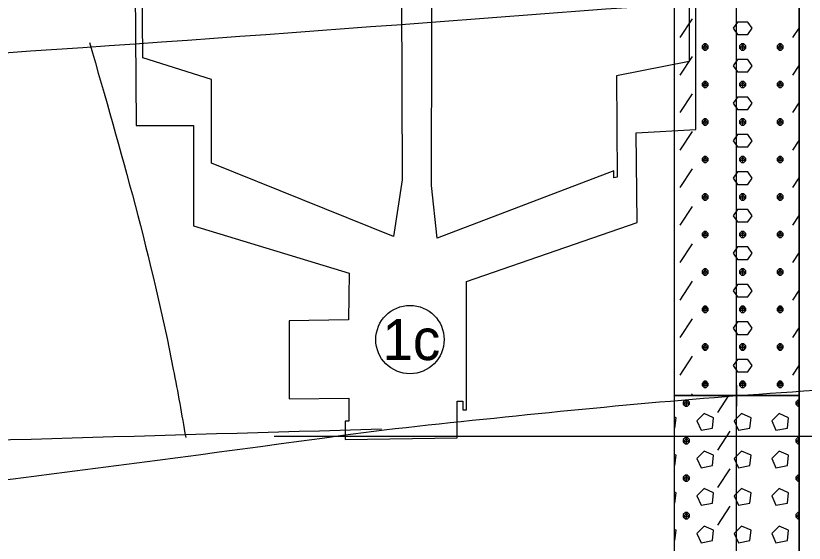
# Model space of a CAD drawing. Extents: x 3042 to 4120, y 576 to 2694.
# Drawn here: x 3257.87 to 3286.71, y 1278.85 to 1298.14 of the extents above; entities that cross this region are included whole.
import ezdxf

# ---------------------------------------------------------------- set-up
doc = ezdxf.new("R2010")
doc.units = 0
for name, color, linetype in [('18', 7, 'Continuous'), ('51', 7, 'Continuous'), ('53', 7, 'Continuous'), ('56', 7, 'Continuous'), ('nádrže', 7, 'Continuous'), ('rozhraní', 7, 'Continuous')]:
    doc.layers.add(name, color=color, linetype=linetype)

msp = doc.modelspace()

# ---------------------------------------------------------------- linework, layer by layer
at = {"layer": '18'}
msp.add_line((3284.237, 1256.245), (3284.237, 1311.245), dxfattribs=at)
at = {"layer": '51'}
for p, q in [((3282.173, 1297.343), (3282.63, 1298.029)), ((3286.288, 1297.343), (3286.523, 1297.695)), ((3283.088, 1296.886), (3283.088, 1297.114)), ((3284.459, 1296.886), (3284.459, 1297.114)), ((3285.831, 1296.886), (3285.831, 1297.114)), ((3282.173, 1295.971), (3282.63, 1296.657)), ((3286.288, 1295.971), (3286.523, 1296.324)), ((3283.088, 1295.514), (3283.088, 1295.743)), ((3284.459, 1295.514), (3284.459, 1295.743)), ((3285.831, 1295.514), (3285.831, 1295.743)), ((3282.173, 1294.6), (3282.63, 1295.286)), ((3286.288, 1294.6), (3286.523, 1294.952)), ((3283.088, 1294.143), (3283.088, 1294.371)), ((3284.459, 1294.143), (3284.459, 1294.371)), ((3285.831, 1294.143), (3285.831, 1294.371)), ((3282.173, 1293.228), (3282.63, 1293.914)), ((3286.288, 1293.228), (3286.523, 1293.58)), ((3283.088, 1292.771), (3283.088, 1293)), ((3284.459, 1292.771), (3284.459, 1293)), ((3285.831, 1292.771), (3285.831, 1293)), ((3282.173, 1291.857), (3282.63, 1292.542)), ((3286.288, 1291.857), (3286.523, 1292.209)), ((3283.088, 1291.399), (3283.088, 1291.628)), ((3284.459, 1291.399), (3284.459, 1291.628)), ((3285.831, 1291.399), (3285.831, 1291.628)), ((3282.173, 1290.485), (3282.63, 1291.171)), ((3286.288, 1290.485), (3286.523, 1290.837)), ((3283.088, 1290.028), (3283.088, 1290.256)), ((3284.459, 1290.028), (3284.459, 1290.256)), ((3285.831, 1290.028), (3285.831, 1290.256)), ((3282.173, 1289.113), (3282.63, 1289.799)), ((3286.288, 1289.113), (3286.523, 1289.466)), ((3283.088, 1288.656), (3283.088, 1288.885)), ((3284.459, 1288.656), (3284.459, 1288.885)), ((3285.831, 1288.656), (3285.831, 1288.885)), ((3282.173, 1287.742), (3282.63, 1288.428)), ((3286.288, 1287.742), (3286.523, 1288.094)), ((3283.088, 1287.285), (3283.088, 1287.513)), ((3284.459, 1287.285), (3284.459, 1287.513)), ((3285.831, 1287.285), (3285.831, 1287.513)), ((3282.173, 1286.37), (3282.63, 1287.056)), ((3286.288, 1286.37), (3286.523, 1286.722)), ((3283.088, 1285.913), (3283.088, 1286.142)), ((3284.459, 1285.913), (3284.459, 1286.142)), ((3285.831, 1285.913), (3285.831, 1286.142)), ((3282.173, 1284.999), (3282.63, 1285.684)), ((3286.288, 1284.999), (3286.523, 1285.351)), ((3283.088, 1284.541), (3283.088, 1284.77)), ((3284.459, 1284.541), (3284.459, 1284.77)), ((3285.831, 1284.541), (3285.831, 1284.77)), ((3282.585, 1284.245), (3282.63, 1284.313)), ((3283.545, 1283.627), (3283.957, 1284.245)), ((3282.402, 1283.856), (3282.402, 1284.084)), ((3286.517, 1283.856), (3286.517, 1284.084)), ((3282.402, 1282.484), (3282.402, 1282.713)), ((3283.545, 1282.255), (3284.002, 1282.941)), ((3286.517, 1282.484), (3286.517, 1282.713)), ((3283.545, 1280.884), (3284.002, 1281.57)), ((3282.402, 1281.112), (3282.402, 1281.341)), ((3286.517, 1281.112), (3286.517, 1281.341)), ((3283.545, 1279.512), (3284.002, 1280.198)), ((3282.402, 1279.741), (3282.402, 1279.969)), ((3286.517, 1279.741), (3286.517, 1279.969))]:
    msp.add_line(p, q, dxfattribs=at)
for points in [[(3281.951, 1284.245), (3286.523, 1284.245), (3286.523, 1298.745), (3281.951, 1298.745)], [(3281.951, 1271.745), (3286.523, 1271.745), (3286.523, 1284.245), (3281.951, 1284.245)]]:
    msp.add_lwpolyline(points, close=True, dxfattribs=at)
for points in [[(3284.269, 1297.457), (3284.65, 1297.457), (3284.802, 1297.686), (3284.65, 1297.915), (3284.269, 1297.915), (3284.116, 1297.686), (3284.269, 1297.457)], [(3283.05, 1297.114), (3282.973, 1297.038), (3282.973, 1296.962), (3283.05, 1296.886), (3283.126, 1296.886), (3283.202, 1296.962), (3283.202, 1297.038), (3283.126, 1297.114), (3283.05, 1297.114), (3283.202, 1296.962), (3282.973, 1296.962), (3283.126, 1297.114)], [(3284.421, 1297.114), (3284.345, 1297.038), (3284.345, 1296.962), (3284.421, 1296.886), (3284.497, 1296.886), (3284.574, 1296.962), (3284.574, 1297.038), (3284.497, 1297.114), (3284.421, 1297.114), (3284.574, 1296.962), (3284.345, 1296.962), (3284.497, 1297.114)], [(3285.793, 1297.114), (3285.717, 1297.038), (3285.717, 1296.962), (3285.793, 1296.886), (3285.869, 1296.886), (3285.945, 1296.962), (3285.945, 1297.038), (3285.869, 1297.114), (3285.793, 1297.114), (3285.945, 1296.962), (3285.717, 1296.962), (3285.869, 1297.114)], [(3284.269, 1296.086), (3284.65, 1296.086), (3284.802, 1296.314), (3284.65, 1296.543), (3284.269, 1296.543), (3284.116, 1296.314), (3284.269, 1296.086)], [(3283.05, 1295.743), (3282.973, 1295.667), (3282.973, 1295.59), (3283.05, 1295.514), (3283.126, 1295.514), (3283.202, 1295.59), (3283.202, 1295.667), (3283.126, 1295.743), (3283.05, 1295.743), (3283.202, 1295.59), (3282.973, 1295.59), (3283.126, 1295.743)], [(3284.421, 1295.743), (3284.345, 1295.667), (3284.345, 1295.59), (3284.421, 1295.514), (3284.497, 1295.514), (3284.574, 1295.59), (3284.574, 1295.667), (3284.497, 1295.743), (3284.421, 1295.743), (3284.574, 1295.59), (3284.345, 1295.59), (3284.497, 1295.743)], [(3285.793, 1295.743), (3285.717, 1295.667), (3285.717, 1295.59), (3285.793, 1295.514), (3285.869, 1295.514), (3285.945, 1295.59), (3285.945, 1295.667), (3285.869, 1295.743), (3285.793, 1295.743), (3285.945, 1295.59), (3285.717, 1295.59), (3285.869, 1295.743)], [(3284.269, 1294.714), (3284.65, 1294.714), (3284.802, 1294.943), (3284.65, 1295.171), (3284.269, 1295.171), (3284.116, 1294.943), (3284.269, 1294.714)], [(3283.05, 1294.371), (3282.973, 1294.295), (3282.973, 1294.219), (3283.05, 1294.143), (3283.126, 1294.143), (3283.202, 1294.219), (3283.202, 1294.295), (3283.126, 1294.371), (3283.05, 1294.371), (3283.202, 1294.219), (3282.973, 1294.219), (3283.126, 1294.371)], [(3284.421, 1294.371), (3284.345, 1294.295), (3284.345, 1294.219), (3284.421, 1294.143), (3284.497, 1294.143), (3284.574, 1294.219), (3284.574, 1294.295), (3284.497, 1294.371), (3284.421, 1294.371), (3284.574, 1294.219), (3284.345, 1294.219), (3284.497, 1294.371)], [(3285.793, 1294.371), (3285.717, 1294.295), (3285.717, 1294.219), (3285.793, 1294.143), (3285.869, 1294.143), (3285.945, 1294.219), (3285.945, 1294.295), (3285.869, 1294.371), (3285.793, 1294.371), (3285.945, 1294.219), (3285.717, 1294.219), (3285.869, 1294.371)], [(3284.269, 1293.343), (3284.65, 1293.343), (3284.802, 1293.571), (3284.65, 1293.8), (3284.269, 1293.8), (3284.116, 1293.571), (3284.269, 1293.343)], [(3283.05, 1293), (3282.973, 1292.923), (3282.973, 1292.847), (3283.05, 1292.771), (3283.126, 1292.771), (3283.202, 1292.847), (3283.202, 1292.923), (3283.126, 1293), (3283.05, 1293), (3283.202, 1292.847), (3282.973, 1292.847), (3283.126, 1293)], [(3284.421, 1293), (3284.345, 1292.923), (3284.345, 1292.847), (3284.421, 1292.771), (3284.497, 1292.771), (3284.574, 1292.847), (3284.574, 1292.923), (3284.497, 1293), (3284.421, 1293), (3284.574, 1292.847), (3284.345, 1292.847), (3284.497, 1293)], [(3285.793, 1293), (3285.717, 1292.923), (3285.717, 1292.847), (3285.793, 1292.771), (3285.869, 1292.771), (3285.945, 1292.847), (3285.945, 1292.923), (3285.869, 1293), (3285.793, 1293), (3285.945, 1292.847), (3285.717, 1292.847), (3285.869, 1293)], [(3284.269, 1291.971), (3284.65, 1291.971), (3284.802, 1292.2), (3284.65, 1292.428), (3284.269, 1292.428), (3284.116, 1292.2), (3284.269, 1291.971)], [(3283.05, 1291.628), (3282.973, 1291.552), (3282.973, 1291.476), (3283.05, 1291.399), (3283.126, 1291.399), (3283.202, 1291.476), (3283.202, 1291.552), (3283.126, 1291.628), (3283.05, 1291.628), (3283.202, 1291.476), (3282.973, 1291.476), (3283.126, 1291.628)], [(3284.421, 1291.628), (3284.345, 1291.552), (3284.345, 1291.476), (3284.421, 1291.399), (3284.497, 1291.399), (3284.574, 1291.476), (3284.574, 1291.552), (3284.497, 1291.628), (3284.421, 1291.628), (3284.574, 1291.476), (3284.345, 1291.476), (3284.497, 1291.628)], [(3285.793, 1291.628), (3285.717, 1291.552), (3285.717, 1291.476), (3285.793, 1291.399), (3285.869, 1291.399), (3285.945, 1291.476), (3285.945, 1291.552), (3285.869, 1291.628), (3285.793, 1291.628), (3285.945, 1291.476), (3285.717, 1291.476), (3285.869, 1291.628)], [(3284.269, 1290.599), (3284.65, 1290.599), (3284.802, 1290.828), (3284.65, 1291.057), (3284.269, 1291.057), (3284.116, 1290.828), (3284.269, 1290.599)], [(3283.05, 1290.256), (3282.973, 1290.18), (3282.973, 1290.104), (3283.05, 1290.028), (3283.126, 1290.028), (3283.202, 1290.104), (3283.202, 1290.18), (3283.126, 1290.256), (3283.05, 1290.256), (3283.202, 1290.104), (3282.973, 1290.104), (3283.126, 1290.256)], [(3284.421, 1290.256), (3284.345, 1290.18), (3284.345, 1290.104), (3284.421, 1290.028), (3284.497, 1290.028), (3284.574, 1290.104), (3284.574, 1290.18), (3284.497, 1290.256), (3284.421, 1290.256), (3284.574, 1290.104), (3284.345, 1290.104), (3284.497, 1290.256)], [(3285.793, 1290.256), (3285.717, 1290.18), (3285.717, 1290.104), (3285.793, 1290.028), (3285.869, 1290.028), (3285.945, 1290.104), (3285.945, 1290.18), (3285.869, 1290.256), (3285.793, 1290.256), (3285.945, 1290.104), (3285.717, 1290.104), (3285.869, 1290.256)], [(3284.269, 1289.228), (3284.65, 1289.228), (3284.802, 1289.456), (3284.65, 1289.685), (3284.269, 1289.685), (3284.116, 1289.456), (3284.269, 1289.228)], [(3283.05, 1288.885), (3282.973, 1288.809), (3282.973, 1288.732), (3283.05, 1288.656), (3283.126, 1288.656), (3283.202, 1288.732), (3283.202, 1288.809), (3283.126, 1288.885), (3283.05, 1288.885), (3283.202, 1288.732), (3282.973, 1288.732), (3283.126, 1288.885)], [(3284.421, 1288.885), (3284.345, 1288.809), (3284.345, 1288.732), (3284.421, 1288.656), (3284.497, 1288.656), (3284.574, 1288.732), (3284.574, 1288.809), (3284.497, 1288.885), (3284.421, 1288.885), (3284.574, 1288.732), (3284.345, 1288.732), (3284.497, 1288.885)], [(3285.793, 1288.885), (3285.717, 1288.809), (3285.717, 1288.732), (3285.793, 1288.656), (3285.869, 1288.656), (3285.945, 1288.732), (3285.945, 1288.809), (3285.869, 1288.885), (3285.793, 1288.885), (3285.945, 1288.732), (3285.717, 1288.732), (3285.869, 1288.885)], [(3284.269, 1287.856), (3284.65, 1287.856), (3284.802, 1288.085), (3284.65, 1288.313), (3284.269, 1288.313), (3284.116, 1288.085), (3284.269, 1287.856)], [(3283.05, 1287.513), (3282.973, 1287.437), (3282.973, 1287.361), (3283.05, 1287.285), (3283.126, 1287.285), (3283.202, 1287.361), (3283.202, 1287.437), (3283.126, 1287.513), (3283.05, 1287.513), (3283.202, 1287.361), (3282.973, 1287.361), (3283.126, 1287.513)], [(3284.421, 1287.513), (3284.345, 1287.437), (3284.345, 1287.361), (3284.421, 1287.285), (3284.497, 1287.285), (3284.574, 1287.361), (3284.574, 1287.437), (3284.497, 1287.513), (3284.421, 1287.513), (3284.574, 1287.361), (3284.345, 1287.361), (3284.497, 1287.513)], [(3285.793, 1287.513), (3285.717, 1287.437), (3285.717, 1287.361), (3285.793, 1287.285), (3285.869, 1287.285), (3285.945, 1287.361), (3285.945, 1287.437), (3285.869, 1287.513), (3285.793, 1287.513), (3285.945, 1287.361), (3285.717, 1287.361), (3285.869, 1287.513)], [(3284.269, 1286.485), (3284.65, 1286.485), (3284.802, 1286.713), (3284.65, 1286.942), (3284.269, 1286.942), (3284.116, 1286.713), (3284.269, 1286.485)], [(3283.05, 1286.142), (3282.973, 1286.065), (3282.973, 1285.989), (3283.05, 1285.913), (3283.126, 1285.913), (3283.202, 1285.989), (3283.202, 1286.065), (3283.126, 1286.142), (3283.05, 1286.142), (3283.202, 1285.989), (3282.973, 1285.989), (3283.126, 1286.142)], [(3284.421, 1286.142), (3284.345, 1286.065), (3284.345, 1285.989), (3284.421, 1285.913), (3284.497, 1285.913), (3284.574, 1285.989), (3284.574, 1286.065), (3284.497, 1286.142), (3284.421, 1286.142), (3284.574, 1285.989), (3284.345, 1285.989), (3284.497, 1286.142)], [(3285.793, 1286.142), (3285.717, 1286.065), (3285.717, 1285.989), (3285.793, 1285.913), (3285.869, 1285.913), (3285.945, 1285.989), (3285.945, 1286.065), (3285.869, 1286.142), (3285.793, 1286.142), (3285.945, 1285.989), (3285.717, 1285.989), (3285.869, 1286.142)], [(3284.269, 1285.113), (3284.65, 1285.113), (3284.802, 1285.342), (3284.65, 1285.57), (3284.269, 1285.57), (3284.116, 1285.342), (3284.269, 1285.113)], [(3283.05, 1284.77), (3282.973, 1284.694), (3282.973, 1284.618), (3283.05, 1284.541), (3283.126, 1284.541), (3283.202, 1284.618), (3283.202, 1284.694), (3283.126, 1284.77), (3283.05, 1284.77), (3283.202, 1284.618), (3282.973, 1284.618), (3283.126, 1284.77)], [(3284.421, 1284.77), (3284.345, 1284.694), (3284.345, 1284.618), (3284.421, 1284.541), (3284.497, 1284.541), (3284.574, 1284.618), (3284.574, 1284.694), (3284.497, 1284.77), (3284.421, 1284.77), (3284.574, 1284.618), (3284.345, 1284.618), (3284.497, 1284.77)], [(3285.793, 1284.77), (3285.717, 1284.694), (3285.717, 1284.618), (3285.793, 1284.541), (3285.869, 1284.541), (3285.945, 1284.618), (3285.945, 1284.694), (3285.869, 1284.77), (3285.793, 1284.77), (3285.945, 1284.618), (3285.717, 1284.618), (3285.869, 1284.77)], [(3282.364, 1284.084), (3282.288, 1284.008), (3282.288, 1283.932), (3282.364, 1283.856), (3282.44, 1283.856), (3282.516, 1283.932), (3282.516, 1284.008), (3282.44, 1284.084), (3282.364, 1284.084), (3282.516, 1283.932), (3282.288, 1283.932), (3282.44, 1284.084)], [(3286.479, 1284.084), (3286.402, 1284.008), (3286.402, 1283.932), (3286.479, 1283.856), (3286.523, 1283.856)], [(3286.523, 1283.932), (3286.402, 1283.932), (3286.523, 1284.052)], [(3286.523, 1284.084), (3286.479, 1284.084), (3286.523, 1284.04)], [(3282.783, 1283.322), (3282.935, 1282.979), (3283.354, 1283.056), (3283.392, 1283.437), (3283.05, 1283.589), (3282.783, 1283.322)], [(3284.154, 1283.322), (3284.307, 1282.979), (3284.726, 1283.056), (3284.764, 1283.437), (3284.421, 1283.589), (3284.154, 1283.322)], [(3285.526, 1283.322), (3285.678, 1282.979), (3286.098, 1283.056), (3286.136, 1283.437), (3285.793, 1283.589), (3285.526, 1283.322)], [(3281.951, 1283.05), (3281.983, 1283.056), (3282.021, 1283.437), (3281.951, 1283.468)], [(3282.364, 1282.713), (3282.288, 1282.636), (3282.288, 1282.56), (3282.364, 1282.484), (3282.44, 1282.484), (3282.516, 1282.56), (3282.516, 1282.636), (3282.44, 1282.713), (3282.364, 1282.713), (3282.516, 1282.56), (3282.288, 1282.56), (3282.44, 1282.713)], [(3286.479, 1282.713), (3286.402, 1282.636), (3286.402, 1282.56), (3286.479, 1282.484), (3286.523, 1282.484)], [(3286.523, 1282.713), (3286.479, 1282.713), (3286.523, 1282.668)], [(3286.523, 1282.56), (3286.402, 1282.56), (3286.523, 1282.681)], [(3282.783, 1281.951), (3282.935, 1281.608), (3283.354, 1281.684), (3283.392, 1282.065), (3283.05, 1282.217), (3282.783, 1281.951)], [(3284.154, 1281.951), (3284.307, 1281.608), (3284.726, 1281.684), (3284.764, 1282.065), (3284.421, 1282.217), (3284.154, 1281.951)], [(3285.526, 1281.951), (3285.678, 1281.608), (3286.098, 1281.684), (3286.136, 1282.065), (3285.793, 1282.217), (3285.526, 1281.951)], [(3281.951, 1281.678), (3281.983, 1281.684), (3282.021, 1282.065), (3281.951, 1282.096)], [(3282.364, 1281.341), (3282.288, 1281.265), (3282.288, 1281.189), (3282.364, 1281.112), (3282.44, 1281.112), (3282.516, 1281.189), (3282.516, 1281.265), (3282.44, 1281.341), (3282.364, 1281.341), (3282.516, 1281.189), (3282.288, 1281.189), (3282.44, 1281.341)], [(3286.479, 1281.341), (3286.402, 1281.265), (3286.402, 1281.189), (3286.479, 1281.112), (3286.523, 1281.112)], [(3286.523, 1281.189), (3286.402, 1281.189), (3286.523, 1281.309)], [(3286.523, 1281.341), (3286.479, 1281.341), (3286.523, 1281.297)], [(3281.951, 1280.307), (3281.983, 1280.312), (3282.021, 1280.693), (3281.951, 1280.725)], [(3282.783, 1280.579), (3282.935, 1280.236), (3283.354, 1280.312), (3283.392, 1280.693), (3283.05, 1280.846), (3282.783, 1280.579)], [(3284.154, 1280.579), (3284.307, 1280.236), (3284.726, 1280.312), (3284.764, 1280.693), (3284.421, 1280.846), (3284.154, 1280.579)], [(3285.526, 1280.579), (3285.678, 1280.236), (3286.098, 1280.312), (3286.136, 1280.693), (3285.793, 1280.846), (3285.526, 1280.579)], [(3282.364, 1279.969), (3282.288, 1279.893), (3282.288, 1279.817), (3282.364, 1279.741), (3282.44, 1279.741), (3282.516, 1279.817), (3282.516, 1279.893), (3282.44, 1279.969), (3282.364, 1279.969), (3282.516, 1279.817), (3282.288, 1279.817), (3282.44, 1279.969)], [(3286.479, 1279.969), (3286.402, 1279.893), (3286.402, 1279.817), (3286.479, 1279.741), (3286.523, 1279.741)], [(3286.523, 1279.817), (3286.402, 1279.817), (3286.523, 1279.937)], [(3286.523, 1279.969), (3286.479, 1279.969), (3286.523, 1279.925)], [(3281.951, 1278.935), (3281.983, 1278.941), (3282.021, 1279.322), (3281.951, 1279.353)], [(3282.783, 1279.207), (3282.935, 1278.865), (3283.354, 1278.941), (3283.392, 1279.322), (3283.05, 1279.474), (3282.783, 1279.207)], [(3284.154, 1279.207), (3284.307, 1278.865), (3284.726, 1278.941), (3284.764, 1279.322), (3284.421, 1279.474), (3284.154, 1279.207)], [(3285.526, 1279.207), (3285.678, 1278.865), (3286.098, 1278.941), (3286.136, 1279.322), (3285.793, 1279.474), (3285.526, 1279.207)]]:
    msp.add_lwpolyline(points, dxfattribs=at)
at = {"layer": '53'}
for p, q in [((3281.951, 1311.245), (3281.951, 1256.245)), ((3286.523, 1311.245), (3286.523, 1256.245)), ((3281.951, 1284.245), (3286.523, 1284.245))]:
    msp.add_line(p, q, dxfattribs=at)
at = {"layer": '56'}
for p, q in [((3284.237, 1284.626), (3284.237, 1283.864)), ((3283.856, 1284.245), (3284.618, 1284.245))]:
    msp.add_line(p, q, dxfattribs=at)
at = {"layer": 'nádrže'}
for points in [[(3262.168, 1309.029), (3262.273, 1294.127), (3264.373, 1294.127), (3264.373, 1290.455), (3270.069, 1288.728), (3270.048, 1287.019), (3267.873, 1286.986), (3267.875, 1284.123), (3270.051, 1284.156), (3270.051, 1283.308), (3269.918, 1283.306), (3269.919, 1282.643), (3274.013, 1282.706), (3274.012, 1284.043), (3274.222, 1284.046), (3274.222, 1283.726), (3274.356, 1283.728), (3274.353, 1288.423), (3280.605, 1290.579), (3280.559, 1293.864), (3282.75, 1293.977), (3282.733, 1310.248)], [(3271.948, 1308.967), (3272.007, 1292.137), (3271.688, 1290.068), (3265.037, 1292.754), (3265.026, 1295.812), (3262.516, 1296.603), (3262.413, 1309.167)], [(3282.487, 1309.019), (3282.501, 1296.467), (3279.846, 1295.951), (3279.874, 1292.234), (3279.743, 1292.208), (3279.741, 1292.465), (3273.29, 1290.001), (3273.073, 1291.93), (3273.117, 1309.028)]]:
    msp.add_lwpolyline(points, dxfattribs=at)
at = {"layer": 'rozhraní'}
msp.add_circle((3272.291, 1286.296), 1.25, dxfattribs=at)
for points in [[(3215.367, 1295.492), (3223.007, 1295.445), (3284.237, 1298.745), (3466.926, 1305.295), (3469.69, 1305.295), (3507.357, 1301.345), (3560.04, 1300.995)], [(3271.345, 1282.999), (3284.237, 1284.245), (3297.343, 1284.894), (3310.501, 1285.162), (3323.62, 1285.371), (3336.607, 1285.845), (3347.74, 1287.702), (3358.827, 1290.97), (3369.9, 1294.05), (3375.439, 1295.021), (3378.212, 1295.276), (3380.987, 1295.345), (3390.374, 1294.201), (3399.75, 1291.756), (3409.16, 1289.169), (3418.647, 1287.595), (3430.693, 1286.786), (3442.786, 1286.102), (3454.9, 1285.59), (3467.007, 1285.295), (3487.184, 1285.301), (3497.273, 1285.651), (3507.357, 1286.345), (3512.194, 1287.141), (3526.536, 1295.496), (3547.897, 1291.945), (3557.186, 1291.945)], [(3260.572, 1297.162), (3263.636, 1285.206), (3264.09, 1282.716)], [(3215.769, 1278.445), (3223.007, 1278.445), (3271.345, 1282.999)], [(3215.803, 1281.138), (3223.007, 1281.445), (3271.249, 1283.028)], [(3306.535, 1282.745), (3275.166, 1282.745), (3267.321, 1282.745)]]:
    msp.add_spline(points, degree=3, dxfattribs=at)

# ---------------------------------------------------------------- texts
msp.add_text('1c', height=1.5, dxfattribs=at).set_placement((3271.281, 1285.546))

doc.saveas('drawing.dxf')
